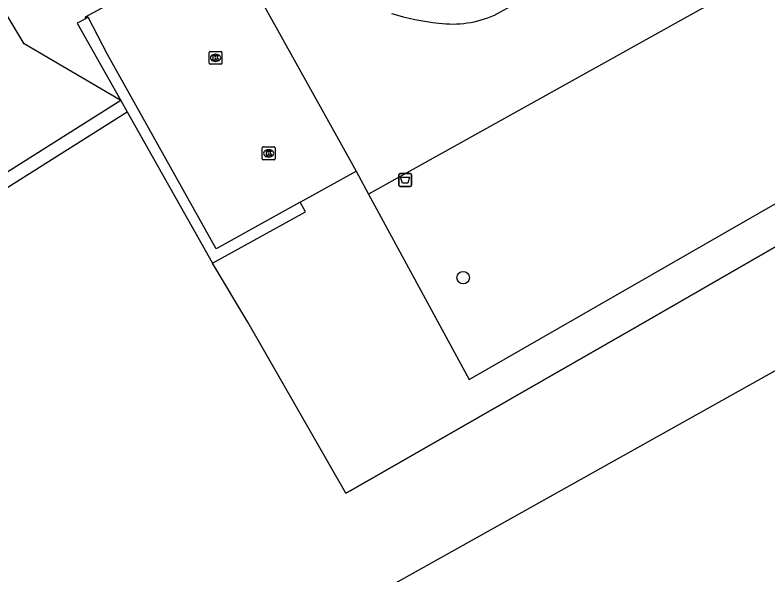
# Model space of a CAD drawing. Extents: x 156414 to 157775, y 382335 to 383765.
# Drawn here: x 157474 to 157532.6, y 382810.6 to 382854.2 of the extents above; entities that cross this region are included whole.
import ezdxf

# ---------------------------------------------------------------- set-up
doc = ezdxf.new("R2010")
doc.units = 0
for name, color, linetype in [('IMGEO_Afvalbak', 7, 'Continuous'), ('IMGEO_Boom', 7, 'Continuous'), ('IMGEO_Grasland_agrarisch', 7, 'Continuous'), ('IMGEO_Groenvoorziening', 7, 'Continuous'), ('IMGEO_Haag', 7, 'Continuous'), ('IMGEO_Hek', 7, 'Continuous'), ('IMGEO_Kolk', 7, 'Continuous'), ('IMGEO_Parkeervlak_gesloten', 7, 'Continuous'), ('IMGEO_Rijbaan_lokaal_gesloten', 7, 'Continuous')]:
    doc.layers.add(name, color=color, linetype=linetype)

msp = doc.modelspace()

# ---------------------------------------------------------------- linework, layer by layer
at = {"layer": 'IMGEO_Afvalbak'}
for p, q in [((157503.867, 382840.99), (157503.867, 382841.79)), ((157503.867, 382841.79), (157503.867, 382840.99)), ((157503.967, 382841.89), (157504.757, 382841.89)), ((157504.757, 382841.89), (157503.967, 382841.89)), ((157504.857, 382841.79), (157504.857, 382840.99)), ((157504.857, 382840.99), (157504.857, 382841.79)), ((157504.757, 382840.89), (157503.967, 382840.89)), ((157503.967, 382840.89), (157504.757, 382840.89))]:
    msp.add_line(p, q, dxfattribs=at)
msp.add_lwpolyline([(157504.01, 382841.604), (157504.714, 382841.604), (157504.565, 382841.134), (157504.159, 382841.134), (157504.01, 382841.604)], dxfattribs=at)
for centre, start, end in [((157503.967, 382841.79), 90, 180), ((157503.967, 382841.79), 90, 180), ((157504.757, 382841.79), 0, 90), ((157504.757, 382841.79), 360, 90), ((157503.967, 382840.99), 180, 270), ((157503.967, 382840.99), 180, 270), ((157504.757, 382840.99), 270, 0), ((157504.757, 382840.99), 270, 0)]:
    msp.add_arc(centre, 0.1, start, end, dxfattribs=at)
at = {"layer": 'IMGEO_Boom'}
msp.add_circle((157508.883, 382833.779), 0.489, dxfattribs=at)
at = {"layer": 'IMGEO_Grasland_agrarisch'}
msp.add_lwpolyline([(157645.274, 382701.578), (157645.617, 382708.21), (157645.214, 382720.7), (157643.936, 382729.394), (157637.122, 382773.691), (157630.612, 382772.641), (157613.365, 382871.358), (157472.235, 382792.457)], dxfattribs=at)
at = {"layer": 'IMGEO_Groenvoorziening'}
for points in [[(157501.516, 382840.284), (157509.343, 382825.839), (157540.569, 382843.766), (157568.245, 382859.372), (157618.384, 382886.317)], [(157482.196, 382847.585), (157474.676, 382851.991), (157466.739, 382865.212), (157457.912, 382877.442), (157450.838, 382886.074)], [(157613.448, 382880.337), (157609.608, 382878.273), (157590.334, 382867.915), (157569.196, 382856.555), (157541.52, 382840.949), (157522.588, 382830.045), (157500.12, 382817.211), (157499.755, 382817.002), (157492.104, 382830.32), (157489.361, 382834.917)]]:
    msp.add_lwpolyline(points, dxfattribs=at)
at = {"layer": 'IMGEO_Haag'}
for points in [[(157479.468, 382853.954), (157478.797, 382853.594), (157482.196, 382847.585)], [(157482.196, 382847.585), (157482.704, 382846.687), (157489.361, 382834.917)], [(157489.361, 382834.917), (157496.59, 382838.916), (157496.183, 382839.673)]]:
    msp.add_lwpolyline(points, dxfattribs=at)
at = {"layer": 'IMGEO_Hek'}
for points in [[(157499.755, 382817.002), (157500.12, 382817.211), (157522.588, 382830.045), (157541.52, 382840.949), (157569.196, 382856.555), (157590.334, 382867.915), (157609.608, 382878.273)], [(157482.196, 382847.585), (157448.197, 382826.143), (157447.288, 382825.57)], [(157447.805, 382824.695), (157448.652, 382825.229), (157482.704, 382846.687)], [(157499.755, 382817.002), (157492.104, 382830.32), (157489.361, 382834.917)]]:
    msp.add_lwpolyline(points, dxfattribs=at)
at = {"layer": 'IMGEO_Kolk'}
for p, q in [((157489.089, 382850.48), (157489.089, 382851.332)), ((157489.164, 382851.406), (157490.016, 382851.406)), ((157489.577, 382851.186), (157489.602, 382851.186)), ((157490.09, 382851.332), (157490.09, 382850.48)), ((157490.016, 382850.406), (157489.164, 382850.406)), ((157489.6, 382850.626), (157489.575, 382850.626)), ((157493.303, 382843.971), (157494.155, 382843.971)), ((157493.228, 382843.045), (157493.228, 382843.897)), ((157493.716, 382843.751), (157493.741, 382843.751)), ((157494.229, 382843.897), (157494.229, 382843.045)), ((157494.155, 382842.971), (157493.303, 382842.971)), ((157493.739, 382843.191), (157493.714, 382843.191))]:
    msp.add_line(p, q, dxfattribs=at)
for points in [[(157489.089, 382850.48), (157489.089, 382851.332)], [(157489.164, 382851.406), (157490.016, 382851.406)], [(157489.41, 382851.106), (157489.533, 382851.106), (157489.533, 382850.955), (157489.663, 382851.106), (157489.827, 382851.106), (157489.681, 382850.955), (157489.834, 382850.706), (157489.682, 382850.706), (157489.597, 382850.87), (157489.533, 382850.803), (157489.533, 382850.706), (157489.41, 382850.706), (157489.41, 382851.106)], [(157490.09, 382851.332), (157490.09, 382850.48)], [(157490.016, 382850.406), (157489.164, 382850.406)], [(157493.303, 382843.971), (157494.155, 382843.971)], [(157493.228, 382843.045), (157493.228, 382843.897)], [(157493.549, 382843.671), (157493.672, 382843.671), (157493.672, 382843.52), (157493.802, 382843.671), (157493.966, 382843.671), (157493.82, 382843.52), (157493.973, 382843.271), (157493.821, 382843.271), (157493.736, 382843.435), (157493.672, 382843.368), (157493.672, 382843.271), (157493.549, 382843.271), (157493.549, 382843.671)], [(157494.229, 382843.897), (157494.229, 382843.045)], [(157494.155, 382842.971), (157493.303, 382842.971)]]:
    msp.add_lwpolyline(points, dxfattribs=at)
for centre, start, end in [((157489.166, 382851.33), 91.55205, 178.44795), ((157489.166, 382851.33), 91.55205, 178.44795), ((157490.014, 382851.33), 1.55205, 88.44795), ((157490.014, 382851.33), 1.55205, 88.44795), ((157489.166, 382850.482), 181.55205, 268.44795), ((157489.166, 382850.482), 181.55205, 268.44795), ((157490.014, 382850.482), 271.55205, 358.44795), ((157490.014, 382850.482), 271.55205, 358.44795), ((157493.305, 382843.895), 91.55205, 178.44795), ((157493.305, 382843.895), 91.55205, 178.44795), ((157494.153, 382843.895), 1.55205, 88.44795), ((157494.153, 382843.895), 1.55205, 88.44795), ((157493.305, 382843.047), 181.55205, 268.44795), ((157493.305, 382843.047), 181.55205, 268.44795), ((157494.153, 382843.047), 271.55205, 358.44795), ((157494.153, 382843.047), 271.55205, 358.44795)]:
    msp.add_arc(centre, 0.0765, start, end, dxfattribs=at)
for centre, major_axis, ratio, start_param, end_param in [((157489.576, 382850.906), (-0.387, 0.002), 0.722429, 4.712389, 7.853982), ((157489.601, 382850.906), (-0.39, 0.002), 0.717154, 1.570796, 4.712389), ((157493.715, 382843.471), (-0.387, 0.002), 0.722429, 4.712389, 7.853982), ((157493.74, 382843.471), (-0.39, 0.002), 0.717154, 1.570796, 4.712389)]:
    msp.add_ellipse(centre, major_axis=major_axis, ratio=ratio, start_param=start_param, end_param=end_param, dxfattribs=at)
at = {"layer": 'IMGEO_Parkeervlak_gesloten'}
for points in [[(157484.424, 382856.808), (157479.423, 382854.06), (157479.468, 382853.954)], [(157496.183, 382839.673), (157489.631, 382836.026), (157481.178, 382851.164), (157479.663, 382854.06), (157479.468, 382853.954)], [(157496.183, 382839.673), (157500.551, 382842.065)]]:
    msp.add_lwpolyline(points, dxfattribs=at)
at = {"layer": 'IMGEO_Rijbaan_lokaal_gesloten'}
for points in [[(157465.195, 382905.512), (157500.551, 382842.065)], [(157548.198, 382866.27), (157501.516, 382840.284)], [(157511.329, 382854.236), (157514.712, 382856.121)], [(157500.551, 382842.065), (157501.516, 382840.284)]]:
    msp.add_lwpolyline(points, dxfattribs=at)
for centre, radius, start, end in [((157508.86, 382872.005), 18.492, 252.541, 264.19261), ((157508.045, 382861.622), 8.083, 262.49423, 293.97293)]:
    msp.add_arc(centre, radius, start, end, dxfattribs=at)

doc.saveas('drawing.dxf')
